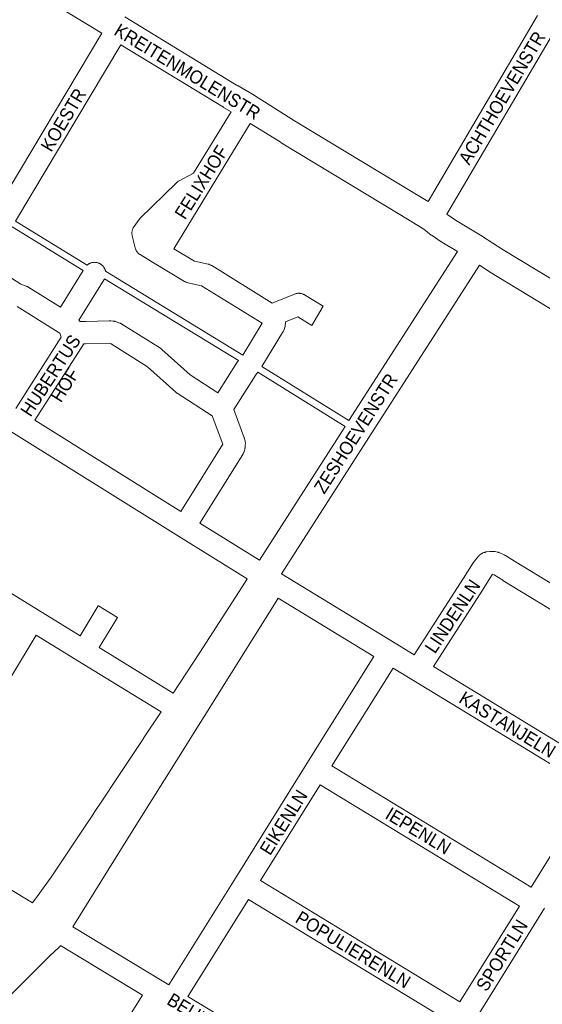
# Model space of a CAD drawing. Header units: metres. Extents: x 123819 to 142731, y 393440 to 405763.
# Tile 328 of 346: x 138083 to 138387, y 401915 to 402487. Entities that reach past the tile are written whole.
import ezdxf
from ezdxf.enums import TextEntityAlignment as Align

# ---------------------------------------------------------------- set-up
doc = ezdxf.new("R2010")
doc.units = ezdxf.units.M
doc.header["$MEASUREMENT"] = 0
for name, color, linetype, lineweight in [('gs-anno-wegen algemeen tekst', 7, 'Continuous', 0), ('gs-knt-aanvullende hoofdweg', 7, 'Continuous', 0), ('gs-knt-paden', 7, 'Continuous', 0), ('gs-knt-wegen algemeen', 7, 'Continuous', 0)]:
    doc.layers.add(name, color=color, linetype=linetype, lineweight=lineweight)
doc.styles.add('Style-Arial', font='arial.ttf')

msp = doc.modelspace()

# ---------------------------------------------------------------- linework, layer by layer
at = {"layer": 'gs-knt-aanvullende hoofdweg', "color": 7, "linetype": 'Continuous', "flags": 128}
for points in [[(138130.46, 402479.6), (137990.7, 402564.4), (137956.18, 402584.51)], [(138143.8, 402489.07), (138208.82, 402449.47), (138209.51, 402449.1), (138209.77, 402448.95), (138218.97, 402443.5), (138218.99, 402443.48), (138219.06, 402443.44), (138219.15, 402443.39), (138219.17, 402443.37), (138242.57, 402428.71), (138242.57, 402428.71), (138311.47, 402386.93), (138320.16, 402381.65)], [(138205.64, 402433.91), (138201.27, 402436.48), (138201.17, 402436.54), (138141.58, 402472.84)], [(138337.2, 402352.66), (138328.16, 402358.1), (138328, 402358.2), (138327.83, 402358.31), (138322.41, 402361.96), (138322.21, 402362.1), (138322.02, 402362.24), (138317.67, 402365.6), (138303.68, 402374.08), (138234.74, 402415.89), (138234.66, 402415.94), (138234.65, 402415.95), (138220.57, 402424.73), (138220.53, 402424.75), (138216.76, 402427.13)], [(138330.95, 402374.32), (138331, 402374.28), (138336.07, 402370.87), (138351.56, 402361.55), (138351.74, 402361.43), (138351.75, 402361.43), (138363.77, 402353.69), (138393.52, 402335.6), (138397.17, 402333.37), (138508.96, 402265.36), (138520.97, 402258.32), (138533.04, 402251.99), (138533.21, 402251.89), (138533.39, 402251.79), (138582.66, 402222.51)], [(138274.13, 402254.3), (138337.2, 402352.66)], [(138349.95, 402344.73), (138285.75, 402244.59), (138234.91, 402165.29)], [(138507.74, 402248.66), (138501.31, 402252.43), (138501.2, 402252.49), (138405.03, 402310.99), (138389.37, 402320.54), (138355.89, 402340.91), (138355.72, 402341.01), (138349.95, 402344.73)], [(138222.12, 402173.17), (138271.96, 402250.92)], [(138172.05, 402095.94), (138187.4, 402119.55), (138187.4, 402119.56), (138213.82, 402160.37), (138213.84, 402160.4), (138215.05, 402162.24)], [(138090.15, 401973.87), (138092.99, 401977.61), (138101.05, 401988.89), (138117.29, 402013.22), (138117.31, 402013.25), (138119.32, 402016.23), (138125.65, 402025.7), (138125.68, 402025.76), (138125.71, 402025.8), (138128.44, 402030.03), (138128.5, 402030.13), (138141.96, 402050.37), (138153.17, 402067.19), (138154.75, 402069.57), (138154.76, 402069.59), (138164.92, 402085.04)]]:
    msp.add_lwpolyline(points, dxfattribs=at)
at = {"layer": 'gs-knt-paden', "color": 7, "linetype": 'Continuous', "flags": 128}
for points in [[(138119.68, 402341.56), (138078.36, 402366.91)], [(138080.39, 402370.38), (138122.06, 402344.81)], [(138132.65, 402341.21), (138212.46, 402292.47)], [(138209.98, 402289.27), (138132.06, 402336.86)], [(138271.96, 402250.92), (138221.22, 402282.47)], [(138223.6, 402285.73), (138274.13, 402254.3)]]:
    msp.add_lwpolyline(points, dxfattribs=at)
at = {"layer": 'gs-knt-wegen algemeen', "color": 7, "linetype": 'Continuous', "flags": 128}
for points in [[(138432.6, 402546.05), (138398.19, 402488.66), (138330.95, 402374.32)], [(138320.16, 402381.65), (138383.76, 402489.8)], [(138069.32, 402377.24), (138130.46, 402479.6)], [(138141.58, 402472.84), (138080.39, 402370.38)], [(138212.46, 402292.47), (138223.67, 402310.97), (138188.5, 402332.79), (138180.5, 402334.52), (138180.2, 402334.59), (138179.9, 402334.68), (138179.61, 402334.78), (138179.32, 402334.89), (138179.04, 402335.02), (138178.77, 402335.16), (138178.5, 402335.31), (138160.06, 402346.49), (138152.84, 402350.83), (138152.58, 402351), (138152.34, 402351.17), (138152.1, 402351.35), (138151.87, 402351.55), (138151.65, 402351.76), (138151.44, 402351.97), (138151.23, 402352.2), (138151.04, 402352.43), (138150.86, 402352.68), (138150.7, 402352.93), (138150.54, 402353.19), (138150.4, 402353.45), (138150.27, 402353.72), (138150.15, 402354), (138150.04, 402354.29), (138149.95, 402354.57), (138149.87, 402354.87), (138148.18, 402361.78), (138148.11, 402362.09), (138148.06, 402362.4), (138148.02, 402362.72), (138148, 402363.03), (138147.99, 402363.35), (138148, 402363.66), (138148.03, 402363.98), (138148.07, 402364.29), (138148.12, 402364.6), (138148.19, 402364.91), (138148.27, 402365.21), (138148.37, 402365.51), (138148.48, 402365.81), (138148.61, 402366.1), (138148.75, 402366.38), (138148.91, 402366.65), (138149.07, 402366.92), (138149.25, 402367.18), (138152.2, 402371.2), (138152.36, 402371.41), (138152.53, 402371.61), (138152.7, 402371.8), (138152.89, 402371.99), (138173.85, 402392.61), (138174.05, 402392.8), (138174.26, 402392.98), (138174.47, 402393.15), (138174.7, 402393.32), (138174.93, 402393.47), (138175.16, 402393.61), (138175.4, 402393.75), (138183.88, 402398.16), (138205.64, 402433.91)], [(138216.76, 402427.13), (138194.05, 402389.84), (138172.38, 402354.25), (138184.32, 402347.01), (138192.35, 402345.27), (138192.66, 402345.2), (138192.96, 402345.11), (138193.26, 402345), (138193.56, 402344.88), (138193.85, 402344.75), (138194.13, 402344.6), (138194.4, 402344.44)], [(138215.05, 402162.24), (138175.06, 402187.06), (138079.19, 402246.97), (138079.19, 402246.97), (138017.17, 402285.8), (138017.17, 402285.8), (137980.95, 402308.5), (137932.93, 402338.63), (137932.89, 402338.66), (137899.33, 402360.06), (137899.25, 402360.1), (137847.65, 402393.99), (137842.9, 402396.81)], [(138078.36, 402366.91), (138065.8, 402344.87), (138083.49, 402333.75), (138086.52, 402332.57), (138086.8, 402332.46), (138087.07, 402332.33), (138087.34, 402332.19), (138087.6, 402332.04), (138106.53, 402320.28)], [(138122.06, 402344.81), (138122.19, 402344.93), (138122.44, 402345.12), (138122.7, 402345.3), (138122.97, 402345.46), (138123.24, 402345.62), (138123.53, 402345.76), (138123.81, 402345.88), (138124.11, 402346), (138124.41, 402346.09), (138124.71, 402346.18), (138125.02, 402346.25), (138125.33, 402346.3), (138125.64, 402346.34), (138125.95, 402346.36), (138126.27, 402346.37), (138126.58, 402346.36), (138126.9, 402346.34), (138127.21, 402346.3), (138127.52, 402346.25), (138127.83, 402346.18), (138128.13, 402346.1), (138128.43, 402346.01), (138128.72, 402345.9), (138129.01, 402345.77), (138129.29, 402345.63), (138129.57, 402345.48), (138129.84, 402345.31), (138130.1, 402345.14), (138130.35, 402344.95), (138130.59, 402344.74), (138130.82, 402344.53), (138131.04, 402344.3), (138131.25, 402344.07), (138131.45, 402343.83), (138131.63, 402343.57), (138131.8, 402343.31), (138131.96, 402343.04), (138132.11, 402342.76), (138132.25, 402342.47), (138132.36, 402342.18), (138132.47, 402341.89), (138132.56, 402341.59), (138132.64, 402341.28), (138132.65, 402341.21)], [(138106.53, 402320.28), (138119.68, 402341.56)], [(138132.06, 402336.86), (138131.98, 402336.71), (138131.82, 402336.44), (138117.23, 402312.82)], [(138080.62, 402261.44), (138106.94, 402302.77), (138106.18, 402305.17), (138105.21, 402305.78), (138081.24, 402320.65)], [(138117.23, 402312.82), (138117.41, 402312.51), (138118.02, 402312.03), (138121.18, 402312.02), (138134.81, 402312.41), (138135.09, 402312.41), (138135.38, 402312.4), (138135.67, 402312.37), (138136.97, 402312.24), (138137.27, 402312.2), (138137.56, 402312.15), (138137.85, 402312.08), (138138.14, 402312.01), (138138.42, 402311.92), (138140.89, 402311.06), (138141.17, 402310.96), (138141.44, 402310.84), (138141.71, 402310.71), (138141.97, 402310.57), (138142.23, 402310.42), (138164.52, 402296.38), (138164.76, 402296.23), (138164.99, 402296.06), (138165.21, 402295.88), (138165.43, 402295.7), (138181.8, 402280.87), (138197.94, 402270.46), (138209.24, 402288.29), (138209.38, 402288.49), (138209.52, 402288.69), (138209.67, 402288.89), (138209.98, 402289.27)], [(138176.43, 402201.55), (138200.8, 402240.64), (138194.66, 402257.07), (138194.65, 402257.09), (138194.63, 402257.1), (138174.29, 402270.21), (138174.07, 402270.36), (138173.86, 402270.52), (138173.65, 402270.69), (138173.45, 402270.86), (138157.11, 402285.67), (138135.93, 402299), (138134.87, 402299.37), (138134.74, 402299.38), (138121.05, 402298.99), (138120.8, 402298.99), (138120.56, 402298.99), (138120.31, 402299.01), (138120.06, 402299.04), (138120, 402299.04), (138091.66, 402254.53)], [(138221.22, 402282.47), (138220.04, 402281), (138207.19, 402260.74), (138213.31, 402244.36), (138213.39, 402244.12), (138213.47, 402243.88), (138213.53, 402243.64), (138213.58, 402243.4), (138213.79, 402242.39), (138213.85, 402242.08), (138213.89, 402241.77), (138213.92, 402241.45), (138213.93, 402241.14), (138213.92, 402240.82), (138213.9, 402240.51), (138213.74, 402238.59), (138213.71, 402238.31), (138213.67, 402238.04), (138213.61, 402237.76), (138213.55, 402237.49), (138213.47, 402237.22), (138213.38, 402236.95), (138212.99, 402235.86), (138212.89, 402235.6), (138212.78, 402235.35), (138212.66, 402235.1), (138212.53, 402234.86), (138212.39, 402234.62), (138187.49, 402194.67)], [(138091.66, 402254.53), (138176.43, 402201.55)], [(138187.49, 402194.67), (138222.12, 402173.17)], [(138312.12, 402118.15), (138340.8, 402162.76), (138346.35, 402171.66), (138346.52, 402171.91), (138346.69, 402172.15), (138346.88, 402172.38), (138349.49, 402175.51), (138349.7, 402175.75), (138349.92, 402175.98), (138350.15, 402176.2), (138350.39, 402176.4), (138350.65, 402176.6), (138350.91, 402176.78), (138351.18, 402176.95), (138351.46, 402177.1), (138351.74, 402177.24), (138352.03, 402177.37), (138352.51, 402177.56), (138352.76, 402177.66), (138353.02, 402177.74), (138353.27, 402177.82), (138353.53, 402177.88), (138353.79, 402177.94), (138354.05, 402177.98), (138356.05, 402178.26), (138356.37, 402178.3), (138356.69, 402178.32), (138357.01, 402178.32), (138357.32, 402178.31), (138358.17, 402178.27), (138358.43, 402178.25), (138358.68, 402178.22), (138358.94, 402178.18), (138359.19, 402178.13), (138360.49, 402177.85), (138360.77, 402177.78), (138361.04, 402177.7), (138361.32, 402177.61), (138361.58, 402177.51), (138361.84, 402177.39), (138364.32, 402176.25), (138364.57, 402176.13), (138364.8, 402176), (138365.04, 402175.86), (138370.35, 402172.54)], [(138370.35, 402172.54), (138438.19, 402131.3)], [(138234.91, 402165.29), (138301.02, 402124.89)], [(138435.14, 402117.92), (138363.56, 402161.44), (138363.49, 402161.48), (138358.49, 402164.6), (138357.66, 402164.98), (138357.16, 402164.38), (138351.82, 402155.83), (138351.77, 402155.76), (138323.25, 402111.38)], [(138233.09, 402151.15), (138231.79, 402149.19), (138205.82, 402107.64), (138174.14, 402056.95), (138146.43, 402012.62), (138146.43, 402012.62), (138146.42, 402012.61)], [(138288.63, 402117.21), (138233.09, 402151.15)], [(138092.44, 402129.51), (138063.56, 402081.95), (138063.39, 402081.69), (138063.21, 402081.44), (138063.02, 402081.19), (138054.37, 402070.67), (138027.7, 402026.77), (138021.93, 402015.32)], [(138164.92, 402085.04), (138116.63, 402114.67), (138092.44, 402129.51)], [(138301.02, 402124.89), (138312.12, 402118.15)], [(138169.41, 401926.23), (138208.14, 401988.21), (138249.73, 402054.86), (138288.63, 402117.21)], [(138299.75, 402110.43), (138264.26, 402053.55)], [(138415.08, 402040.2), (138310.78, 402103.73), (138299.75, 402110.43)], [(138323.25, 402111.38), (138419.87, 402052.53)], [(138264.26, 402053.55), (138380.04, 401983.09)], [(138257.37, 402042.51), (138222.67, 401986.9)], [(138373.17, 401972.03), (138257.37, 402042.51)], [(138380.04, 401983.09), (138413.22, 402036.56), (138415.01, 402040.03), (138415.08, 402040.2)], [(138021.93, 402015.32), (138034.15, 402007.87), (138090.15, 401973.87)], [(138146.42, 402012.61), (138113.6, 401960.04)], [(138222.67, 401986.9), (138338.59, 401916.34)], [(138215.78, 401975.86), (138180.54, 401919.46)], [(138331.73, 401905.27), (138215.78, 401975.86)], [(138338.59, 401916.34), (138373.17, 401972.03)], [(138387.7, 401970.75), (138346.25, 401903.99)], [(138113.6, 401960.04), (138166.49, 401928), (138169.41, 401926.23)], [(138106.52, 401949.11), (138106.44, 401949), (138106.27, 401948.78), (138106.08, 401948.57), (138105.89, 401948.36), (138105.7, 401948.16), (138100.39, 401943.1), (138033.54, 401876.61)], [(138154.09, 401920.29), (138106.52, 401949.11)], [(138099.78, 401833.63), (138154.09, 401920.29)], [(138180.54, 401919.46), (138244.09, 401880.83), (138244.09, 401880.82), (138292.87, 401851.1), (138296.76, 401848.96)]]:
    msp.add_lwpolyline(points, dxfattribs=at)
for points in [[(138194.4, 402344.44), (138229.5, 402322.68), (138242.53, 402327.9), (138242.82, 402328.01), (138243.13, 402328.1), (138243.43, 402328.18), (138243.74, 402328.25), (138244.05, 402328.3), (138244.37, 402328.34), (138244.68, 402328.36), (138245, 402328.36), (138245.31, 402328.35), (138245.63, 402328.33), (138245.94, 402328.29), (138246.25, 402328.23), (138246.56, 402328.16), (138246.87, 402328.08), (138247.17, 402327.97), (138247.46, 402327.86), (138247.75, 402327.73), (138248.03, 402327.59), (138248.31, 402327.43), (138259.22, 402320.86, -0.355881), (138259.23, 402320.85), (138252.52, 402309.71, -0.385691), (138252.51, 402309.71), (138244.37, 402314.61), (138237.26, 402311.76), (138237.24, 402310.83), (138237.15, 402309.9), (138236.98, 402308.98), (138236.74, 402308.08), (138236.43, 402307.2), (138236.05, 402306.35), (138235.6, 402305.54), (138223.6, 402285.73)], [(137972.06, 402219.46), (138033.7, 402181.08), (138093.68, 402144.03), (138117.87, 402129.19), (138128.48, 402146.66, -0.355592), (138128.49, 402146.67), (138139.6, 402139.92, -0.355594), (138139.61, 402139.91), (138128.96, 402122.38), (138172.05, 402095.94)]]:
    msp.add_lwpolyline(points, format="xyb", dxfattribs=at)

# ---------------------------------------------------------------- texts
at = {"layer": 'gs-anno-wegen algemeen tekst', "color": 7, "style": 'Style-Arial', "width": 0.909091}
for s, rotation, p in [('KREITENMOLENSTR', 328.6992, (138180.29, 402457.23)), ('ACHTHOEVENSTR', 59.275, (138363.07, 402441.99)), ('KOESTR', 59.108, (138108.17, 402429.2)), ('FELIXHOF', 57.8861, (138188.34, 402392.98)), ('HUBERTUS', 56.6788, (138100.67, 402280.58)), ('HOF', 57.8417, (138109.02, 402275.08)), ('ZESHOEVENSTR', 57.3763, (138278.08, 402246.88)), ('LINDENLN', 56.2749, (138334.34, 402140.57)), ('KASTANJELN', 328.5145, (138366.28, 402077.62)), ('EIKENLN', 58.0359, (138236.16, 402020.78)), ('IEPENLN', 328.6894, (138314.45, 402015.83)), ('POPULIERENLN', 328.6736, (138276.6, 401946.74)), ('SPORTLN', 58.1695, (138363.02, 401943.41)), ('BEUKENLN', 328.6688, (138192.22, 401904.97))]:
    msp.add_text(s, height=7.7, rotation=rotation, dxfattribs=at).set_placement(p, align=Align.MIDDLE_CENTER)

doc.saveas('drawing.dxf')
